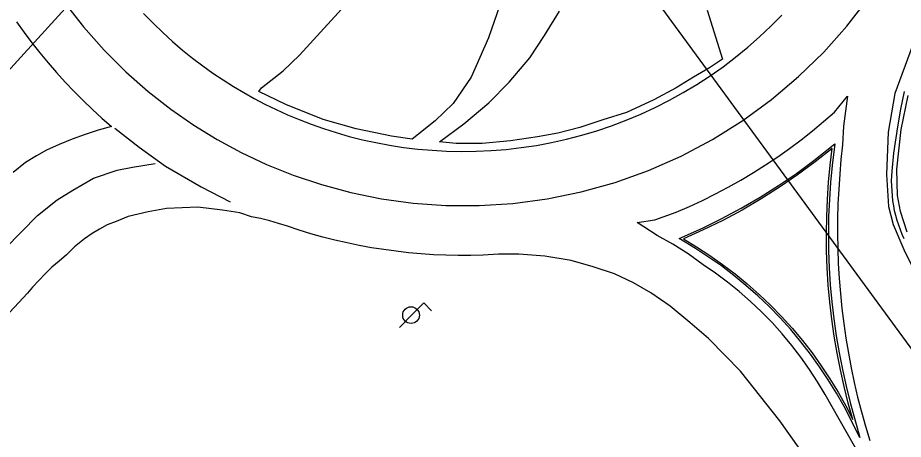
# Model space of a CAD drawing. Extents: x 282771 to 285132, y 4823109 to 4825496.
# Drawn here: x 283347.9 to 283415.6, y 4823498.7 to 4823531 of the extents above; entities that cross this region are included whole.
import ezdxf

# ---------------------------------------------------------------- set-up
doc = ezdxf.new("R2010")
doc.units = 0
for name, color, linetype in [('ACERA-BORDILLO', 7, 'Continuous'), ('BORDILLO', 7, 'Continuous'), ('CALLE-EJE', 7, 'Continuous'), ('FAROLA', 7, 'Continuous'), ('SENAL-VIARIA', 7, 'Continuous'), ('ZONA-VERDE', 7, 'Continuous')]:
    doc.layers.add(name, color=color, linetype=linetype)

msp = doc.modelspace()

# ---------------------------------------------------------------- linework, layer by layer
at = {"layer": 'ACERA-BORDILLO'}
for points in [[(283415.651, 4823514.052), (283415.502, 4823514.401), (283415.352, 4823514.75), (283415.229, 4823515.111), (283415.105, 4823515.473), (283415.01, 4823515.844), (283414.914, 4823516.215), (283414.847, 4823516.593), (283414.78, 4823516.97), (283414.742, 4823517.35), (283414.695, 4823518.11), (283414.686, 4823518.49), (283414.706, 4823518.866), (283414.726, 4823519.242), (283414.867, 4823520.605), (283415.155, 4823522.642), (283415.39, 4823523.994), (283415.662, 4823525.339)], [(283412.264, 4823498.862), (283411.049, 4823501.219), (283410.467, 4823502.254), (283409.845, 4823503.271), (283409.183, 4823504.267), (283408.483, 4823505.241), (283407.746, 4823506.191), (283406.973, 4823507.114), (283406.165, 4823508.007), (283405.325, 4823508.871), (283404.454, 4823509.701), (283403.554, 4823510.498), (283402.627, 4823511.259), (283401.675, 4823511.984), (283400.7, 4823512.67), (283399.705, 4823513.318), (283398.443, 4823514.075), (283400.224, 4823514.873), (283401.718, 4823515.607), (283403.186, 4823516.396), (283404.626, 4823517.237), (283406.035, 4823518.13), (283407.41, 4823519.072), (283408.749, 4823520.061), (283410.337, 4823521.325), (283410.138, 4823519.671), (283410.016, 4823518.376), (283409.927, 4823517.075), (283409.873, 4823515.77), (283409.852, 4823514.462), (283409.866, 4823513.153), (283409.914, 4823511.844), (283409.996, 4823510.536), (283410.113, 4823509.231), (283410.264, 4823507.929), (283410.449, 4823506.633), (283410.667, 4823505.343), (283410.919, 4823504.062), (283411.203, 4823502.789), (283411.52, 4823501.527), (283412.264, 4823498.862)]]:
    msp.add_lwpolyline(points, dxfattribs=at)
at = {"layer": 'BORDILLO'}
msp.add_lwpolyline([(283357.516, 4823531.302), (283358.242, 4823530.555), (283358.98, 4823529.841), (283359.73, 4823529.159), (283360.49, 4823528.508), (283361.257, 4823527.888), (283362.032, 4823527.3), (283362.811, 4823526.742), (283363.595, 4823526.215), (283364.381, 4823525.717), (283365.168, 4823525.248), (283365.967, 4823524.801), (283366.792, 4823524.369), (283367.64, 4823523.954), (283368.513, 4823523.558), (283369.41, 4823523.181), (283370.33, 4823522.826), (283371.274, 4823522.494), (283372.24, 4823522.186), (283373.228, 4823521.903), (283374.236, 4823521.648), (283375.265, 4823521.422), (283376.313, 4823521.226), (283377.379, 4823521.062), (283378.462, 4823520.93), (283379.56, 4823520.834), (283380.672, 4823520.772), (283381.795, 4823520.748), (283382.93, 4823520.761), (283384.073, 4823520.814), (283385.222, 4823520.906), (283386.377, 4823521.039), (283387.534, 4823521.213), (283388.691, 4823521.428), (283389.847, 4823521.686), (283390.999, 4823521.986), (283392.145, 4823522.328), (283393.282, 4823522.712), (283394.408, 4823523.138), (283395.521, 4823523.605), (283396.619, 4823524.113), (283397.699, 4823524.661), (283398.759, 4823525.248), (283399.798, 4823525.873), (283400.812, 4823526.534), (283401.801, 4823527.231), (283402.762, 4823527.961), (283403.694, 4823528.723), (283404.595, 4823529.516), (283405.464, 4823530.337), (283406.3, 4823531.185)], dxfattribs=at)
at = {"layer": 'CALLE-EJE'}
for points in [[(283294.286, 4823468.814), (283332.47, 4823510.781), (283376.815, 4823559.518)], [(283614.194, 4823170.773), (283603.264, 4823182.723), (283539.034, 4823295.562), (283497.955, 4823367.291), (283418.753, 4823502.18), (283376.815, 4823559.518)]]:
    msp.add_lwpolyline(points, dxfattribs=at)
at = {"layer": 'FAROLA'}
for p, q in [((283378.932, 4823509.152), (283377.992, 4823508.222)), ((283379.522, 4823508.562), (283378.932, 4823509.152)), ((283377.992, 4823508.222), (283377.062, 4823507.282))]:
    msp.add_line(p, q, dxfattribs=at)
msp.add_circle((283377.952, 4823508.222), 0.637, dxfattribs=at)
at = {"layer": 'SENAL-VIARIA'}
for points in [[(283351.429, 4823532.206), (283352.929, 4823530.275), (283354.512, 4823528.486), (283356.161, 4823526.839), (283357.863, 4823525.336), (283359.601, 4823523.975), (283361.363, 4823522.752), (283363.137, 4823521.662), (283364.967, 4823520.671), (283366.907, 4823519.757), (283368.956, 4823518.932), (283371.108, 4823518.21), (283373.359, 4823517.604), (283375.7, 4823517.128), (283378.122, 4823516.795), (283380.612, 4823516.617), (283383.158, 4823516.605), (283385.742, 4823516.767), (283388.348, 4823517.113), (283390.955, 4823517.646), (283393.545, 4823518.37), (283396.096, 4823519.283), (283398.588, 4823520.383), (283401.001, 4823521.662), (283403.315, 4823523.112), (283405.513, 4823524.72), (283407.58, 4823526.473), (283409.501, 4823528.354), (283411.267, 4823530.346), (283412.869, 4823532.429)], [(283417.411, 4823531.891), (283414.931, 4823525.194), (283414.418, 4823522.216), (283414.29, 4823518.98), (283414.444, 4823516.541), (283414.803, 4823515.154), (283415.624, 4823513.254), (283417.01, 4823510.378), (283420.746, 4823503.272), (283422.132, 4823500.936), (283424.442, 4823497.341), (283427.522, 4823493.13), (283429.04, 4823491.027), (283430.837, 4823488.357), (283432.428, 4823485.84)], [(283347.812, 4823530.659), (283348.384, 4823529.856), (283348.974, 4823529.066), (283349.583, 4823528.29), (283350.211, 4823527.529), (283350.856, 4823526.784), (283351.518, 4823526.054), (283352.197, 4823525.341), (283352.892, 4823524.644), (283353.602, 4823523.966), (283354.327, 4823523.305), (283355.065, 4823522.663), (283354.052, 4823522.377), (283353.046, 4823522.051), (283352.048, 4823521.685), (283351.061, 4823521.279), (283350.088, 4823520.834), (283349.323, 4823520.424), (283348.496, 4823519.895), (283347.537, 4823519.134)], [(283417.496, 4823488.234), (283409.606, 4823502.15), (283409.029, 4823503.119), (283408.41, 4823504.07), (283407.752, 4823505.001), (283407.056, 4823505.909), (283406.322, 4823506.791), (283405.552, 4823507.646), (283404.748, 4823508.47), (283403.911, 4823509.264), (283403.043, 4823510.023), (283402.147, 4823510.747), (283401.224, 4823511.434), (283400.277, 4823512.082), (283399.147, 4823512.919), (283397.967, 4823513.664), (283396.767, 4823514.321), (283395.24, 4823515.31), (283396.581, 4823515.513), (283398.213, 4823516.1), (283399.226, 4823516.539), (283400.229, 4823517.004), (283401.221, 4823517.496), (283402.2, 4823518.014), (283403.167, 4823518.558), (283404.119, 4823519.127), (283405.056, 4823519.72), (283405.978, 4823520.337), (283406.882, 4823520.977), (283407.768, 4823521.64), (283408.636, 4823522.325), (283409.485, 4823523.031), (283410.313, 4823523.757), (283411.313, 4823524.981), (283411.016, 4823522.681), (283410.94, 4823521.247), (283410.816, 4823520.127), (283410.716, 4823519.001), (283410.639, 4823517.87), (283410.585, 4823516.735), (283410.556, 4823515.596), (283410.55, 4823514.455), (283410.568, 4823513.312), (283410.611, 4823512.167), (283410.678, 4823511.023), (283410.769, 4823509.878), (283410.885, 4823508.735), (283411.025, 4823507.594), (283411.19, 4823506.455), (283411.378, 4823505.32), (283411.591, 4823504.19), (283411.827, 4823503.064), (283412.088, 4823501.944), (283412.372, 4823500.831), (283412.679, 4823499.725), (283413.009, 4823498.627)], [(283355.325, 4823522.527), (283357.173, 4823521.075), (283359.183, 4823519.622), (283361.918, 4823518.041), (283364.125, 4823516.886)], [(283312.512, 4823476.827), (283329.041, 4823494.262), (283344.447, 4823510.799), (283349.412, 4823515.857), (283350.9, 4823517.038), (283352.107, 4823517.783), (283353.698, 4823518.707), (283355.495, 4823519.324), (283356.675, 4823519.555), (283358.395, 4823519.837)], [(283408.446, 4823496.89), (283406.136, 4823500.143), (283403.14, 4823503.923), (283401.975, 4823505.139), (283400.693, 4823506.434), (283399.261, 4823507.666), (283397.767, 4823508.899), (283396.274, 4823509.932), (283394.967, 4823510.704), (283393.51, 4823511.388), (283391.879, 4823511.924), (283390.186, 4823512.409), (283388.182, 4823512.745), (283386.203, 4823512.895), (283384.634, 4823512.882), (283383.459, 4823512.813), (283382.513, 4823512.789), (283381.566, 4823512.788), (283380.617, 4823512.807), (283379.668, 4823512.849), (283378.718, 4823512.913), (283377.77, 4823512.998), (283376.823, 4823513.105), (283375.879, 4823513.233), (283374.939, 4823513.384), (283374.002, 4823513.555), (283373.069, 4823513.748), (283372.143, 4823513.962), (283371.222, 4823514.197), (283370.308, 4823514.453), (283369.401, 4823514.729), (283368.503, 4823515.025), (283367.835, 4823515.241), (283367.153, 4823515.435), (283366.457, 4823515.606), (283365.75, 4823515.754), (283364.867, 4823516.058), (283363.544, 4823516.257), (283361.659, 4823516.488), (283359.265, 4823516.389), (283357.876, 4823516.138), (283356.334, 4823515.761), (283355.408, 4823515.397), (283354.74, 4823515.132), (283354.145, 4823514.802), (283353.576, 4823514.471), (283352.994, 4823514.061), (283352.227, 4823513.439), (283351.61, 4823512.827), (283351.05, 4823512.361), (283350.512, 4823511.88), (283349.995, 4823511.383), (283349.502, 4823510.874), (283349.032, 4823510.352), (283348.641, 4823509.904), (283345.883, 4823506.963)]]:
    msp.add_lwpolyline(points, dxfattribs=at)
at = {"layer": 'ZONA-VERDE'}
for p, q in [((283369.43, 4823528.116), (283373.465, 4823532.548)), ((283384.95, 4823532.564), (283383.871, 4823529.431)), ((283388.153, 4823529.617), (283389.304, 4823531.482)), ((283400.594, 4823531.57), (283401.758, 4823527.802)), ((283383.871, 4823529.431), (283382.558, 4823526.425)), ((283387.042, 4823527.91), (283388.153, 4823529.617)), ((283368.173, 4823526.925), (283369.43, 4823528.116)), ((283385.455, 4823526.045), (283387.042, 4823527.91)), ((283401.758, 4823527.802), (283400.763, 4823527.146)), ((283366.519, 4823525.603), (283368.173, 4823526.925)), ((283400.763, 4823527.146), (283399.536, 4823526.426)), ((283382.558, 4823526.425), (283381.183, 4823524.414)), ((283399.536, 4823526.426), (283398.223, 4823525.622)), ((283366.324, 4823525.325), (283366.519, 4823525.603)), ((283383.907, 4823524.457), (283385.455, 4823526.045)), ((283398.223, 4823525.622), (283396.509, 4823524.69)), ((283368.377, 4823524.351), (283366.324, 4823525.325)), ((283371.234, 4823523.187), (283368.377, 4823524.351)), ((283381.183, 4823524.414), (283379.807, 4823523.102)), ((283382.002, 4823522.87), (283383.907, 4823524.457)), ((283396.509, 4823524.69), (283394.413, 4823523.738)), ((283394.413, 4823523.738), (283392.614, 4823523.166)), ((283373.753, 4823522.467), (283371.234, 4823523.187)), ((283379.807, 4823523.102), (283378.029, 4823521.684)), ((283380.136, 4823521.481), (283382.002, 4823522.87)), ((283392.614, 4823523.166), (283390.857, 4823522.574)), ((283376.462, 4823521.917), (283373.753, 4823522.467)), ((283390.857, 4823522.574), (283389.164, 4823522.15)), ((283378.029, 4823521.684), (283376.462, 4823521.917)), ((283385.566, 4823521.558), (283383.386, 4823521.367)), ((283387.619, 4823521.854), (283385.566, 4823521.558)), ((283389.164, 4823522.15), (283387.619, 4823521.854)), ((283381.396, 4823521.367), (283380.136, 4823521.481)), ((283383.386, 4823521.367), (283381.396, 4823521.367))]:
    msp.add_line(p, q, dxfattribs=at)
for points in [[(283415.871, 4823514.575), (283415.373, 4823516.16), (283415.138, 4823517.378), (283415.079, 4823519.388), (283415.417, 4823522.425), (283415.959, 4823525.019)], [(283410.145, 4823520.98), (283408.84, 4823519.942), (283407.497, 4823518.95), (283406.118, 4823518.005), (283404.704, 4823517.109), (283403.259, 4823516.265), (283401.786, 4823515.474), (283400.288, 4823514.737), (283398.767, 4823514.055)], [(283411.725, 4823500.235), (283411.375, 4823501.489), (283411.057, 4823502.755), (283410.772, 4823504.031), (283410.519, 4823505.317), (283410.3, 4823506.61), (283410.115, 4823507.91), (283409.964, 4823509.215), (283409.847, 4823510.525), (283409.764, 4823511.836), (283409.716, 4823513.15), (283409.702, 4823514.463), (283409.723, 4823515.774), (283409.778, 4823517.083), (283409.866, 4823518.388), (283409.989, 4823519.687), (283410.145, 4823520.98)], [(283398.767, 4823514.055), (283399.785, 4823513.445), (283400.785, 4823512.794), (283401.764, 4823512.105), (283402.72, 4823511.377), (283403.652, 4823510.612), (283404.556, 4823509.812), (283405.431, 4823508.977), (283406.275, 4823508.11), (283407.086, 4823507.212), (283407.863, 4823506.285), (283408.603, 4823505.331), (283409.307, 4823504.353), (283409.971, 4823503.351), (283410.596, 4823502.33), (283411.181, 4823501.29), (283411.725, 4823500.235)]]:
    msp.add_lwpolyline(points, dxfattribs=at)

doc.saveas('drawing.dxf')
